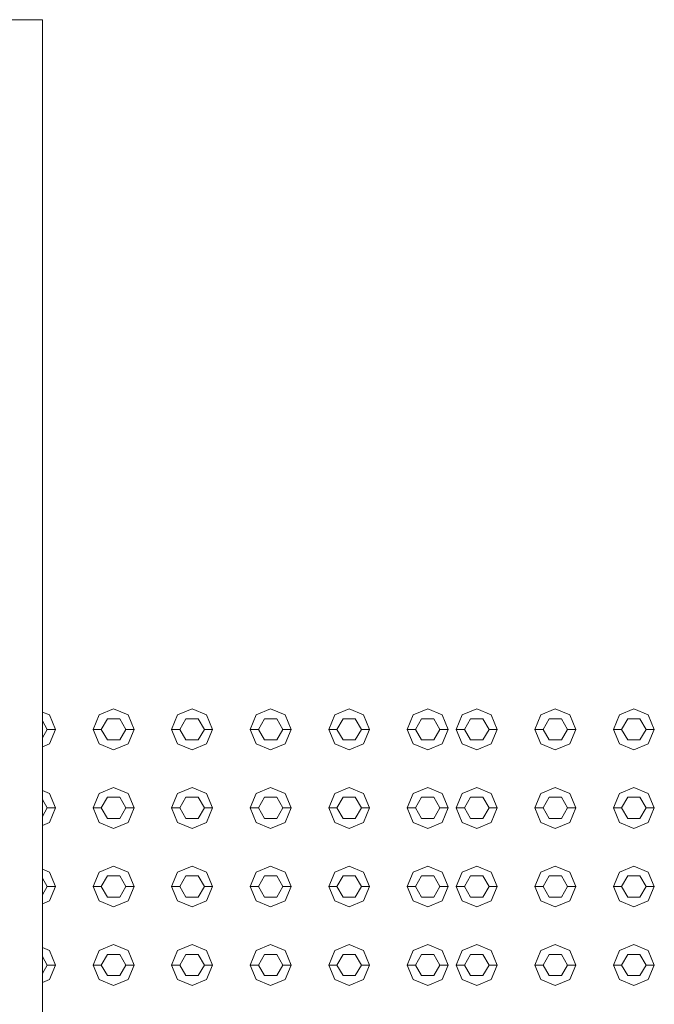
# Model space of a CAD drawing. Header units: millimetres. Extents: x 321 to 585, y -277 to 9.
# Tile 955 of 1056: x 354.052 to 354.828, y -9.416 to -8.212. Entities that reach past the tile are written whole.
import ezdxf

# ---------------------------------------------------------------- set-up
doc = ezdxf.new("R2010")
doc.units = ezdxf.units.MM
doc.header["$MEASUREMENT"] = 0
doc.layers.add('IFC-Elemento construtivo genérico-Contorno', color=253, linetype='Continuous', lineweight=5)
doc.layers.add('IFC-Laje-Contorno', color=134, linetype='Continuous', lineweight=5)

msp = doc.modelspace()

# ---------------------------------------------------------------- linework, layer by layer
at = {"layer": 'IFC-Elemento construtivo genérico-Contorno', "lineweight": 5}
for p, q in [((354.0797, -9.0585), (354.0884, -9.0621)), ((354.0797, -9.0585), (354.0884, -9.0621)), ((354.149, -9.0621), (354.1667, -9.0547)), ((354.149, -9.0621), (354.1667, -9.0547)), ((354.1667, -9.0547), (354.1844, -9.0621)), ((354.1667, -9.0547), (354.1844, -9.0621)), ((354.245, -9.0621), (354.2627, -9.0547)), ((354.245, -9.0621), (354.2627, -9.0547)), ((354.2627, -9.0547), (354.2804, -9.0621)), ((354.2627, -9.0547), (354.2804, -9.0621)), ((354.341, -9.0621), (354.3587, -9.0547)), ((354.341, -9.0621), (354.3587, -9.0547)), ((354.3587, -9.0547), (354.3764, -9.0621)), ((354.3587, -9.0547), (354.3764, -9.0621)), ((354.437, -9.0621), (354.4547, -9.0547)), ((354.437, -9.0621), (354.4547, -9.0547)), ((354.4547, -9.0547), (354.4724, -9.0621)), ((354.4547, -9.0547), (354.4724, -9.0621)), ((354.533, -9.0621), (354.5507, -9.0547)), ((354.533, -9.0621), (354.5507, -9.0547)), ((354.5507, -9.0547), (354.5684, -9.0621)), ((354.5507, -9.0547), (354.5684, -9.0621)), ((354.593, -9.0621), (354.6107, -9.0547)), ((354.593, -9.0621), (354.6107, -9.0547)), ((354.6107, -9.0547), (354.6284, -9.0621)), ((354.6107, -9.0547), (354.6284, -9.0621)), ((354.689, -9.0621), (354.7067, -9.0547)), ((354.689, -9.0621), (354.7067, -9.0547)), ((354.7067, -9.0547), (354.7244, -9.0621)), ((354.7067, -9.0547), (354.7244, -9.0621)), ((354.785, -9.0621), (354.8027, -9.0547)), ((354.785, -9.0621), (354.8027, -9.0547)), ((354.8027, -9.0547), (354.8204, -9.0621)), ((354.8027, -9.0547), (354.8204, -9.0621)), ((354.0797, -9.0694), (354.0857, -9.0797)), ((354.0797, -9.0694), (354.0857, -9.0797)), ((354.0884, -9.0621), (354.0957, -9.0797)), ((354.0884, -9.0621), (354.0957, -9.0797)), ((354.1417, -9.0797), (354.149, -9.0621)), ((354.1417, -9.0797), (354.149, -9.0621)), ((354.1517, -9.0797), (354.1592, -9.0667)), ((354.1517, -9.0797), (354.1592, -9.0667)), ((354.1592, -9.0667), (354.1742, -9.0667)), ((354.1592, -9.0667), (354.1742, -9.0667)), ((354.1742, -9.0667), (354.1817, -9.0797)), ((354.1742, -9.0667), (354.1817, -9.0797)), ((354.1844, -9.0621), (354.1917, -9.0797)), ((354.1844, -9.0621), (354.1917, -9.0797)), ((354.2377, -9.0797), (354.245, -9.0621)), ((354.2377, -9.0797), (354.245, -9.0621)), ((354.2477, -9.0797), (354.2552, -9.0667)), ((354.2477, -9.0797), (354.2552, -9.0667)), ((354.2552, -9.0667), (354.2702, -9.0667)), ((354.2552, -9.0667), (354.2702, -9.0667)), ((354.2702, -9.0667), (354.2777, -9.0797)), ((354.2702, -9.0667), (354.2777, -9.0797)), ((354.2804, -9.0621), (354.2877, -9.0797)), ((354.2804, -9.0621), (354.2877, -9.0797)), ((354.3337, -9.0797), (354.341, -9.0621)), ((354.3337, -9.0797), (354.341, -9.0621)), ((354.3437, -9.0797), (354.3512, -9.0667)), ((354.3437, -9.0797), (354.3512, -9.0667)), ((354.3512, -9.0667), (354.3662, -9.0667)), ((354.3512, -9.0667), (354.3662, -9.0667)), ((354.3662, -9.0667), (354.3737, -9.0797)), ((354.3662, -9.0667), (354.3737, -9.0797)), ((354.3764, -9.0621), (354.3837, -9.0797)), ((354.3764, -9.0621), (354.3837, -9.0797)), ((354.4297, -9.0797), (354.437, -9.0621)), ((354.4297, -9.0797), (354.437, -9.0621)), ((354.4397, -9.0797), (354.4472, -9.0667)), ((354.4397, -9.0797), (354.4472, -9.0667)), ((354.4472, -9.0667), (354.4622, -9.0667)), ((354.4472, -9.0667), (354.4622, -9.0667)), ((354.4622, -9.0667), (354.4697, -9.0797)), ((354.4622, -9.0667), (354.4697, -9.0797)), ((354.4724, -9.0621), (354.4797, -9.0797)), ((354.4724, -9.0621), (354.4797, -9.0797)), ((354.5257, -9.0797), (354.533, -9.0621)), ((354.5257, -9.0797), (354.533, -9.0621)), ((354.5357, -9.0797), (354.5432, -9.0667)), ((354.5357, -9.0797), (354.5432, -9.0667)), ((354.5432, -9.0667), (354.5582, -9.0667)), ((354.5432, -9.0667), (354.5582, -9.0667)), ((354.5582, -9.0667), (354.5657, -9.0797)), ((354.5582, -9.0667), (354.5657, -9.0797)), ((354.5684, -9.0621), (354.5757, -9.0797)), ((354.5684, -9.0621), (354.5757, -9.0797)), ((354.5857, -9.0797), (354.593, -9.0621)), ((354.5857, -9.0797), (354.593, -9.0621)), ((354.5957, -9.0797), (354.6032, -9.0667)), ((354.5957, -9.0797), (354.6032, -9.0667)), ((354.6032, -9.0667), (354.6182, -9.0667)), ((354.6032, -9.0667), (354.6182, -9.0667)), ((354.6182, -9.0667), (354.6257, -9.0797)), ((354.6182, -9.0667), (354.6257, -9.0797)), ((354.6284, -9.0621), (354.6357, -9.0797)), ((354.6284, -9.0621), (354.6357, -9.0797)), ((354.6817, -9.0797), (354.689, -9.0621)), ((354.6817, -9.0797), (354.689, -9.0621)), ((354.6917, -9.0797), (354.6992, -9.0667)), ((354.6917, -9.0797), (354.6992, -9.0667)), ((354.6992, -9.0667), (354.7142, -9.0667)), ((354.6992, -9.0667), (354.7142, -9.0667)), ((354.7142, -9.0667), (354.7217, -9.0797)), ((354.7142, -9.0667), (354.7217, -9.0797)), ((354.7244, -9.0621), (354.7317, -9.0797)), ((354.7244, -9.0621), (354.7317, -9.0797)), ((354.7777, -9.0797), (354.785, -9.0621)), ((354.7777, -9.0797), (354.785, -9.0621)), ((354.7877, -9.0797), (354.7952, -9.0667)), ((354.7877, -9.0797), (354.7952, -9.0667)), ((354.7952, -9.0667), (354.8102, -9.0667)), ((354.7952, -9.0667), (354.8102, -9.0667)), ((354.8102, -9.0667), (354.8177, -9.0797)), ((354.8102, -9.0667), (354.8177, -9.0797)), ((354.8204, -9.0621), (354.8277, -9.0797)), ((354.8204, -9.0621), (354.8277, -9.0797)), ((354.0797, -9.0901), (354.0857, -9.0797)), ((354.0797, -9.0901), (354.0857, -9.0797)), ((354.0857, -9.0797), (354.0957, -9.0797)), ((354.0857, -9.0797), (354.0957, -9.0797)), ((354.0884, -9.0974), (354.0957, -9.0797)), ((354.0884, -9.0974), (354.0957, -9.0797)), ((354.1417, -9.0797), (354.1517, -9.0797)), ((354.1417, -9.0797), (354.149, -9.0974)), ((354.1417, -9.0797), (354.1517, -9.0797)), ((354.1417, -9.0797), (354.149, -9.0974)), ((354.1517, -9.0797), (354.1592, -9.0927)), ((354.1517, -9.0797), (354.1592, -9.0927)), ((354.1742, -9.0927), (354.1817, -9.0797)), ((354.1742, -9.0927), (354.1817, -9.0797)), ((354.1817, -9.0797), (354.1917, -9.0797)), ((354.1817, -9.0797), (354.1917, -9.0797)), ((354.1844, -9.0974), (354.1917, -9.0797)), ((354.1844, -9.0974), (354.1917, -9.0797)), ((354.2377, -9.0797), (354.2477, -9.0797)), ((354.2377, -9.0797), (354.245, -9.0974)), ((354.2377, -9.0797), (354.2477, -9.0797)), ((354.2377, -9.0797), (354.245, -9.0974)), ((354.2477, -9.0797), (354.2552, -9.0927)), ((354.2477, -9.0797), (354.2552, -9.0927)), ((354.2702, -9.0927), (354.2777, -9.0797)), ((354.2702, -9.0927), (354.2777, -9.0797)), ((354.2777, -9.0797), (354.2877, -9.0797)), ((354.2777, -9.0797), (354.2877, -9.0797)), ((354.2804, -9.0974), (354.2877, -9.0797)), ((354.2804, -9.0974), (354.2877, -9.0797)), ((354.3337, -9.0797), (354.3437, -9.0797)), ((354.3337, -9.0797), (354.341, -9.0974)), ((354.3337, -9.0797), (354.3437, -9.0797)), ((354.3337, -9.0797), (354.341, -9.0974)), ((354.3437, -9.0797), (354.3512, -9.0927)), ((354.3437, -9.0797), (354.3512, -9.0927)), ((354.3662, -9.0927), (354.3737, -9.0797)), ((354.3662, -9.0927), (354.3737, -9.0797)), ((354.3737, -9.0797), (354.3837, -9.0797)), ((354.3737, -9.0797), (354.3837, -9.0797)), ((354.3764, -9.0974), (354.3837, -9.0797)), ((354.3764, -9.0974), (354.3837, -9.0797)), ((354.4297, -9.0797), (354.4397, -9.0797)), ((354.4297, -9.0797), (354.437, -9.0974)), ((354.4297, -9.0797), (354.4397, -9.0797)), ((354.4297, -9.0797), (354.437, -9.0974)), ((354.4397, -9.0797), (354.4472, -9.0927)), ((354.4397, -9.0797), (354.4472, -9.0927)), ((354.4622, -9.0927), (354.4697, -9.0797)), ((354.4622, -9.0927), (354.4697, -9.0797)), ((354.4697, -9.0797), (354.4797, -9.0797)), ((354.4697, -9.0797), (354.4797, -9.0797)), ((354.4724, -9.0974), (354.4797, -9.0797)), ((354.4724, -9.0974), (354.4797, -9.0797)), ((354.5257, -9.0797), (354.5357, -9.0797)), ((354.5257, -9.0797), (354.533, -9.0974)), ((354.5257, -9.0797), (354.5357, -9.0797)), ((354.5257, -9.0797), (354.533, -9.0974)), ((354.5357, -9.0797), (354.5432, -9.0927)), ((354.5357, -9.0797), (354.5432, -9.0927)), ((354.5582, -9.0927), (354.5657, -9.0797)), ((354.5582, -9.0927), (354.5657, -9.0797)), ((354.5657, -9.0797), (354.5757, -9.0797)), ((354.5657, -9.0797), (354.5757, -9.0797)), ((354.5684, -9.0974), (354.5757, -9.0797)), ((354.5684, -9.0974), (354.5757, -9.0797)), ((354.5857, -9.0797), (354.5957, -9.0797)), ((354.5857, -9.0797), (354.593, -9.0974)), ((354.5857, -9.0797), (354.5957, -9.0797)), ((354.5857, -9.0797), (354.593, -9.0974)), ((354.5957, -9.0797), (354.6032, -9.0927)), ((354.5957, -9.0797), (354.6032, -9.0927)), ((354.6182, -9.0927), (354.6257, -9.0797)), ((354.6182, -9.0927), (354.6257, -9.0797)), ((354.6257, -9.0797), (354.6357, -9.0797)), ((354.6257, -9.0797), (354.6357, -9.0797)), ((354.6284, -9.0974), (354.6357, -9.0797)), ((354.6284, -9.0974), (354.6357, -9.0797)), ((354.6817, -9.0797), (354.6917, -9.0797)), ((354.6817, -9.0797), (354.689, -9.0974)), ((354.6817, -9.0797), (354.6917, -9.0797)), ((354.6817, -9.0797), (354.689, -9.0974)), ((354.6917, -9.0797), (354.6992, -9.0927)), ((354.6917, -9.0797), (354.6992, -9.0927)), ((354.7142, -9.0927), (354.7217, -9.0797)), ((354.7142, -9.0927), (354.7217, -9.0797)), ((354.7217, -9.0797), (354.7317, -9.0797)), ((354.7217, -9.0797), (354.7317, -9.0797)), ((354.7244, -9.0974), (354.7317, -9.0797)), ((354.7244, -9.0974), (354.7317, -9.0797)), ((354.7777, -9.0797), (354.7877, -9.0797)), ((354.7777, -9.0797), (354.785, -9.0974)), ((354.7777, -9.0797), (354.7877, -9.0797)), ((354.7777, -9.0797), (354.785, -9.0974)), ((354.7877, -9.0797), (354.7952, -9.0927)), ((354.7877, -9.0797), (354.7952, -9.0927)), ((354.8102, -9.0927), (354.8177, -9.0797)), ((354.8102, -9.0927), (354.8177, -9.0797)), ((354.8177, -9.0797), (354.8277, -9.0797)), ((354.8177, -9.0797), (354.8277, -9.0797)), ((354.8204, -9.0974), (354.8277, -9.0797)), ((354.8204, -9.0974), (354.8277, -9.0797)), ((354.0797, -9.101), (354.0884, -9.0974)), ((354.0797, -9.101), (354.0884, -9.0974)), ((354.149, -9.0974), (354.1667, -9.1047)), ((354.149, -9.0974), (354.1667, -9.1047)), ((354.1592, -9.0927), (354.1742, -9.0927)), ((354.1592, -9.0927), (354.1742, -9.0927)), ((354.1667, -9.1047), (354.1844, -9.0974)), ((354.1667, -9.1047), (354.1844, -9.0974)), ((354.245, -9.0974), (354.2627, -9.1047)), ((354.245, -9.0974), (354.2627, -9.1047)), ((354.2552, -9.0927), (354.2702, -9.0927)), ((354.2552, -9.0927), (354.2702, -9.0927)), ((354.2627, -9.1047), (354.2804, -9.0974)), ((354.2627, -9.1047), (354.2804, -9.0974)), ((354.341, -9.0974), (354.3587, -9.1047)), ((354.341, -9.0974), (354.3587, -9.1047)), ((354.3512, -9.0927), (354.3662, -9.0927)), ((354.3512, -9.0927), (354.3662, -9.0927)), ((354.3587, -9.1047), (354.3764, -9.0974)), ((354.3587, -9.1047), (354.3764, -9.0974)), ((354.437, -9.0974), (354.4547, -9.1047)), ((354.437, -9.0974), (354.4547, -9.1047)), ((354.4472, -9.0927), (354.4622, -9.0927)), ((354.4472, -9.0927), (354.4622, -9.0927)), ((354.4547, -9.1047), (354.4724, -9.0974)), ((354.4547, -9.1047), (354.4724, -9.0974)), ((354.533, -9.0974), (354.5507, -9.1047)), ((354.533, -9.0974), (354.5507, -9.1047)), ((354.5432, -9.0927), (354.5582, -9.0927)), ((354.5432, -9.0927), (354.5582, -9.0927)), ((354.5507, -9.1047), (354.5684, -9.0974)), ((354.5507, -9.1047), (354.5684, -9.0974)), ((354.593, -9.0974), (354.6107, -9.1047)), ((354.593, -9.0974), (354.6107, -9.1047)), ((354.6032, -9.0927), (354.6182, -9.0927)), ((354.6032, -9.0927), (354.6182, -9.0927)), ((354.6107, -9.1047), (354.6284, -9.0974)), ((354.6107, -9.1047), (354.6284, -9.0974)), ((354.689, -9.0974), (354.7067, -9.1047)), ((354.689, -9.0974), (354.7067, -9.1047)), ((354.6992, -9.0927), (354.7142, -9.0927)), ((354.6992, -9.0927), (354.7142, -9.0927)), ((354.7067, -9.1047), (354.7244, -9.0974)), ((354.7067, -9.1047), (354.7244, -9.0974)), ((354.785, -9.0974), (354.8027, -9.1047)), ((354.785, -9.0974), (354.8027, -9.1047)), ((354.7952, -9.0927), (354.8102, -9.0927)), ((354.7952, -9.0927), (354.8102, -9.0927)), ((354.8027, -9.1047), (354.8204, -9.0974)), ((354.8027, -9.1047), (354.8204, -9.0974)), ((354.0797, -9.1545), (354.0884, -9.1581)), ((354.0797, -9.1545), (354.0884, -9.1581)), ((354.149, -9.1581), (354.1667, -9.1507)), ((354.149, -9.1581), (354.1667, -9.1507)), ((354.1667, -9.1507), (354.1844, -9.1581)), ((354.1667, -9.1507), (354.1844, -9.1581)), ((354.245, -9.1581), (354.2627, -9.1507)), ((354.245, -9.1581), (354.2627, -9.1507)), ((354.2627, -9.1507), (354.2804, -9.1581)), ((354.2627, -9.1507), (354.2804, -9.1581)), ((354.341, -9.1581), (354.3587, -9.1507)), ((354.341, -9.1581), (354.3587, -9.1507)), ((354.3587, -9.1507), (354.3764, -9.1581)), ((354.3587, -9.1507), (354.3764, -9.1581)), ((354.437, -9.1581), (354.4547, -9.1507)), ((354.437, -9.1581), (354.4547, -9.1507)), ((354.4547, -9.1507), (354.4724, -9.1581)), ((354.4547, -9.1507), (354.4724, -9.1581)), ((354.533, -9.1581), (354.5507, -9.1507)), ((354.533, -9.1581), (354.5507, -9.1507)), ((354.5507, -9.1507), (354.5684, -9.1581)), ((354.5507, -9.1507), (354.5684, -9.1581)), ((354.593, -9.1581), (354.6107, -9.1507)), ((354.593, -9.1581), (354.6107, -9.1507)), ((354.6107, -9.1507), (354.6284, -9.1581)), ((354.6107, -9.1507), (354.6284, -9.1581)), ((354.689, -9.1581), (354.7067, -9.1507)), ((354.689, -9.1581), (354.7067, -9.1507)), ((354.7067, -9.1507), (354.7244, -9.1581)), ((354.7067, -9.1507), (354.7244, -9.1581)), ((354.785, -9.1581), (354.8027, -9.1507)), ((354.785, -9.1581), (354.8027, -9.1507)), ((354.8027, -9.1507), (354.8204, -9.1581)), ((354.8027, -9.1507), (354.8204, -9.1581)), ((354.0797, -9.1654), (354.0857, -9.1757)), ((354.0797, -9.1654), (354.0857, -9.1757)), ((354.0884, -9.1581), (354.0957, -9.1757)), ((354.0884, -9.1581), (354.0957, -9.1757)), ((354.1417, -9.1757), (354.149, -9.1581)), ((354.1417, -9.1757), (354.149, -9.1581)), ((354.1517, -9.1757), (354.1592, -9.1627)), ((354.1517, -9.1757), (354.1592, -9.1627)), ((354.1592, -9.1627), (354.1742, -9.1627)), ((354.1592, -9.1627), (354.1742, -9.1627)), ((354.1742, -9.1627), (354.1817, -9.1757)), ((354.1742, -9.1627), (354.1817, -9.1757)), ((354.1844, -9.1581), (354.1917, -9.1757)), ((354.1844, -9.1581), (354.1917, -9.1757)), ((354.2377, -9.1757), (354.245, -9.1581)), ((354.2377, -9.1757), (354.245, -9.1581)), ((354.2477, -9.1757), (354.2552, -9.1627)), ((354.2477, -9.1757), (354.2552, -9.1627)), ((354.2552, -9.1627), (354.2702, -9.1627)), ((354.2552, -9.1627), (354.2702, -9.1627)), ((354.2702, -9.1627), (354.2777, -9.1757)), ((354.2702, -9.1627), (354.2777, -9.1757)), ((354.2804, -9.1581), (354.2877, -9.1757)), ((354.2804, -9.1581), (354.2877, -9.1757)), ((354.3337, -9.1757), (354.341, -9.1581)), ((354.3337, -9.1757), (354.341, -9.1581)), ((354.3437, -9.1757), (354.3512, -9.1627)), ((354.3437, -9.1757), (354.3512, -9.1627)), ((354.3512, -9.1627), (354.3662, -9.1627)), ((354.3512, -9.1627), (354.3662, -9.1627)), ((354.3662, -9.1627), (354.3737, -9.1757)), ((354.3662, -9.1627), (354.3737, -9.1757)), ((354.3764, -9.1581), (354.3837, -9.1757)), ((354.3764, -9.1581), (354.3837, -9.1757)), ((354.4297, -9.1757), (354.437, -9.1581)), ((354.4297, -9.1757), (354.437, -9.1581)), ((354.4397, -9.1757), (354.4472, -9.1627)), ((354.4397, -9.1757), (354.4472, -9.1627)), ((354.4472, -9.1627), (354.4622, -9.1627)), ((354.4472, -9.1627), (354.4622, -9.1627)), ((354.4622, -9.1627), (354.4697, -9.1757)), ((354.4622, -9.1627), (354.4697, -9.1757)), ((354.4724, -9.1581), (354.4797, -9.1757)), ((354.4724, -9.1581), (354.4797, -9.1757)), ((354.5257, -9.1757), (354.533, -9.1581)), ((354.5257, -9.1757), (354.533, -9.1581)), ((354.5357, -9.1757), (354.5432, -9.1627)), ((354.5357, -9.1757), (354.5432, -9.1627)), ((354.5432, -9.1627), (354.5582, -9.1627)), ((354.5432, -9.1627), (354.5582, -9.1627)), ((354.5582, -9.1627), (354.5657, -9.1757)), ((354.5582, -9.1627), (354.5657, -9.1757)), ((354.5684, -9.1581), (354.5757, -9.1757)), ((354.5684, -9.1581), (354.5757, -9.1757)), ((354.5857, -9.1757), (354.593, -9.1581)), ((354.5857, -9.1757), (354.593, -9.1581)), ((354.5957, -9.1757), (354.6032, -9.1627)), ((354.5957, -9.1757), (354.6032, -9.1627)), ((354.6032, -9.1627), (354.6182, -9.1627)), ((354.6032, -9.1627), (354.6182, -9.1627)), ((354.6182, -9.1627), (354.6257, -9.1757)), ((354.6182, -9.1627), (354.6257, -9.1757)), ((354.6284, -9.1581), (354.6357, -9.1757)), ((354.6284, -9.1581), (354.6357, -9.1757)), ((354.6817, -9.1757), (354.689, -9.1581)), ((354.6817, -9.1757), (354.689, -9.1581)), ((354.6917, -9.1757), (354.6992, -9.1627)), ((354.6917, -9.1757), (354.6992, -9.1627)), ((354.6992, -9.1627), (354.7142, -9.1627)), ((354.6992, -9.1627), (354.7142, -9.1627)), ((354.7142, -9.1627), (354.7217, -9.1757)), ((354.7142, -9.1627), (354.7217, -9.1757)), ((354.7244, -9.1581), (354.7317, -9.1757)), ((354.7244, -9.1581), (354.7317, -9.1757)), ((354.7777, -9.1757), (354.785, -9.1581)), ((354.7777, -9.1757), (354.785, -9.1581)), ((354.7877, -9.1757), (354.7952, -9.1627)), ((354.7877, -9.1757), (354.7952, -9.1627)), ((354.7952, -9.1627), (354.8102, -9.1627)), ((354.7952, -9.1627), (354.8102, -9.1627)), ((354.8102, -9.1627), (354.8177, -9.1757)), ((354.8102, -9.1627), (354.8177, -9.1757)), ((354.8204, -9.1581), (354.8277, -9.1757)), ((354.8204, -9.1581), (354.8277, -9.1757)), ((354.0797, -9.1861), (354.0857, -9.1757)), ((354.0797, -9.1861), (354.0857, -9.1757)), ((354.0857, -9.1757), (354.0957, -9.1757)), ((354.0857, -9.1757), (354.0957, -9.1757)), ((354.0884, -9.1934), (354.0957, -9.1757)), ((354.0884, -9.1934), (354.0957, -9.1757)), ((354.1417, -9.1757), (354.1517, -9.1757)), ((354.1417, -9.1757), (354.149, -9.1934)), ((354.1417, -9.1757), (354.1517, -9.1757)), ((354.1417, -9.1757), (354.149, -9.1934)), ((354.1517, -9.1757), (354.1592, -9.1887)), ((354.1517, -9.1757), (354.1592, -9.1887)), ((354.1742, -9.1887), (354.1817, -9.1757)), ((354.1742, -9.1887), (354.1817, -9.1757)), ((354.1817, -9.1757), (354.1917, -9.1757)), ((354.1817, -9.1757), (354.1917, -9.1757)), ((354.1844, -9.1934), (354.1917, -9.1757)), ((354.1844, -9.1934), (354.1917, -9.1757)), ((354.2377, -9.1757), (354.2477, -9.1757)), ((354.2377, -9.1757), (354.245, -9.1934)), ((354.2377, -9.1757), (354.2477, -9.1757)), ((354.2377, -9.1757), (354.245, -9.1934)), ((354.2477, -9.1757), (354.2552, -9.1887)), ((354.2477, -9.1757), (354.2552, -9.1887)), ((354.2702, -9.1887), (354.2777, -9.1757)), ((354.2702, -9.1887), (354.2777, -9.1757)), ((354.2777, -9.1757), (354.2877, -9.1757)), ((354.2777, -9.1757), (354.2877, -9.1757)), ((354.2804, -9.1934), (354.2877, -9.1757)), ((354.2804, -9.1934), (354.2877, -9.1757)), ((354.3337, -9.1757), (354.3437, -9.1757)), ((354.3337, -9.1757), (354.341, -9.1934)), ((354.3337, -9.1757), (354.3437, -9.1757)), ((354.3337, -9.1757), (354.341, -9.1934)), ((354.3437, -9.1757), (354.3512, -9.1887)), ((354.3437, -9.1757), (354.3512, -9.1887)), ((354.3662, -9.1887), (354.3737, -9.1757)), ((354.3662, -9.1887), (354.3737, -9.1757)), ((354.3737, -9.1757), (354.3837, -9.1757)), ((354.3737, -9.1757), (354.3837, -9.1757)), ((354.3764, -9.1934), (354.3837, -9.1757)), ((354.3764, -9.1934), (354.3837, -9.1757)), ((354.4297, -9.1757), (354.4397, -9.1757)), ((354.4297, -9.1757), (354.437, -9.1934)), ((354.4297, -9.1757), (354.4397, -9.1757)), ((354.4297, -9.1757), (354.437, -9.1934)), ((354.4397, -9.1757), (354.4472, -9.1887)), ((354.4397, -9.1757), (354.4472, -9.1887)), ((354.4622, -9.1887), (354.4697, -9.1757)), ((354.4622, -9.1887), (354.4697, -9.1757)), ((354.4697, -9.1757), (354.4797, -9.1757)), ((354.4697, -9.1757), (354.4797, -9.1757)), ((354.4724, -9.1934), (354.4797, -9.1757)), ((354.4724, -9.1934), (354.4797, -9.1757)), ((354.5257, -9.1757), (354.5357, -9.1757)), ((354.5257, -9.1757), (354.533, -9.1934)), ((354.5257, -9.1757), (354.5357, -9.1757)), ((354.5257, -9.1757), (354.533, -9.1934)), ((354.5357, -9.1757), (354.5432, -9.1887)), ((354.5357, -9.1757), (354.5432, -9.1887)), ((354.5582, -9.1887), (354.5657, -9.1757)), ((354.5582, -9.1887), (354.5657, -9.1757)), ((354.5657, -9.1757), (354.5757, -9.1757)), ((354.5657, -9.1757), (354.5757, -9.1757)), ((354.5684, -9.1934), (354.5757, -9.1757)), ((354.5684, -9.1934), (354.5757, -9.1757)), ((354.5857, -9.1757), (354.5957, -9.1757)), ((354.5857, -9.1757), (354.593, -9.1934)), ((354.5857, -9.1757), (354.5957, -9.1757)), ((354.5857, -9.1757), (354.593, -9.1934)), ((354.5957, -9.1757), (354.6032, -9.1887)), ((354.5957, -9.1757), (354.6032, -9.1887)), ((354.6182, -9.1887), (354.6257, -9.1757)), ((354.6182, -9.1887), (354.6257, -9.1757)), ((354.6257, -9.1757), (354.6357, -9.1757)), ((354.6257, -9.1757), (354.6357, -9.1757)), ((354.6284, -9.1934), (354.6357, -9.1757)), ((354.6284, -9.1934), (354.6357, -9.1757)), ((354.6817, -9.1757), (354.6917, -9.1757)), ((354.6817, -9.1757), (354.689, -9.1934)), ((354.6817, -9.1757), (354.6917, -9.1757)), ((354.6817, -9.1757), (354.689, -9.1934)), ((354.6917, -9.1757), (354.6992, -9.1887)), ((354.6917, -9.1757), (354.6992, -9.1887)), ((354.7142, -9.1887), (354.7217, -9.1757)), ((354.7142, -9.1887), (354.7217, -9.1757)), ((354.7217, -9.1757), (354.7317, -9.1757)), ((354.7217, -9.1757), (354.7317, -9.1757)), ((354.7244, -9.1934), (354.7317, -9.1757)), ((354.7244, -9.1934), (354.7317, -9.1757)), ((354.7777, -9.1757), (354.7877, -9.1757)), ((354.7777, -9.1757), (354.785, -9.1934)), ((354.7777, -9.1757), (354.7877, -9.1757)), ((354.7777, -9.1757), (354.785, -9.1934)), ((354.7877, -9.1757), (354.7952, -9.1887)), ((354.7877, -9.1757), (354.7952, -9.1887)), ((354.8102, -9.1887), (354.8177, -9.1757)), ((354.8102, -9.1887), (354.8177, -9.1757)), ((354.8177, -9.1757), (354.8277, -9.1757)), ((354.8177, -9.1757), (354.8277, -9.1757)), ((354.8204, -9.1934), (354.8277, -9.1757)), ((354.8204, -9.1934), (354.8277, -9.1757)), ((354.0797, -9.197), (354.0884, -9.1934)), ((354.0797, -9.197), (354.0884, -9.1934)), ((354.149, -9.1934), (354.1667, -9.2007)), ((354.149, -9.1934), (354.1667, -9.2007)), ((354.1592, -9.1887), (354.1742, -9.1887)), ((354.1592, -9.1887), (354.1742, -9.1887)), ((354.1667, -9.2007), (354.1844, -9.1934)), ((354.1667, -9.2007), (354.1844, -9.1934)), ((354.245, -9.1934), (354.2627, -9.2007)), ((354.245, -9.1934), (354.2627, -9.2007)), ((354.2552, -9.1887), (354.2702, -9.1887)), ((354.2552, -9.1887), (354.2702, -9.1887)), ((354.2627, -9.2007), (354.2804, -9.1934)), ((354.2627, -9.2007), (354.2804, -9.1934)), ((354.341, -9.1934), (354.3587, -9.2007)), ((354.341, -9.1934), (354.3587, -9.2007)), ((354.3512, -9.1887), (354.3662, -9.1887)), ((354.3512, -9.1887), (354.3662, -9.1887)), ((354.3587, -9.2007), (354.3764, -9.1934)), ((354.3587, -9.2007), (354.3764, -9.1934)), ((354.437, -9.1934), (354.4547, -9.2007)), ((354.437, -9.1934), (354.4547, -9.2007)), ((354.4472, -9.1887), (354.4622, -9.1887)), ((354.4472, -9.1887), (354.4622, -9.1887)), ((354.4547, -9.2007), (354.4724, -9.1934)), ((354.4547, -9.2007), (354.4724, -9.1934)), ((354.533, -9.1934), (354.5507, -9.2007)), ((354.533, -9.1934), (354.5507, -9.2007)), ((354.5432, -9.1887), (354.5582, -9.1887)), ((354.5432, -9.1887), (354.5582, -9.1887)), ((354.5507, -9.2007), (354.5684, -9.1934)), ((354.5507, -9.2007), (354.5684, -9.1934)), ((354.593, -9.1934), (354.6107, -9.2007)), ((354.593, -9.1934), (354.6107, -9.2007)), ((354.6032, -9.1887), (354.6182, -9.1887)), ((354.6032, -9.1887), (354.6182, -9.1887)), ((354.6107, -9.2007), (354.6284, -9.1934)), ((354.6107, -9.2007), (354.6284, -9.1934)), ((354.689, -9.1934), (354.7067, -9.2007)), ((354.689, -9.1934), (354.7067, -9.2007)), ((354.6992, -9.1887), (354.7142, -9.1887)), ((354.6992, -9.1887), (354.7142, -9.1887)), ((354.7067, -9.2007), (354.7244, -9.1934)), ((354.7067, -9.2007), (354.7244, -9.1934)), ((354.785, -9.1934), (354.8027, -9.2007)), ((354.785, -9.1934), (354.8027, -9.2007)), ((354.7952, -9.1887), (354.8102, -9.1887)), ((354.7952, -9.1887), (354.8102, -9.1887)), ((354.8027, -9.2007), (354.8204, -9.1934)), ((354.8027, -9.2007), (354.8204, -9.1934)), ((354.0797, -9.2505), (354.0884, -9.2541)), ((354.0797, -9.2505), (354.0884, -9.2541)), ((354.149, -9.2541), (354.1667, -9.2467)), ((354.149, -9.2541), (354.1667, -9.2467)), ((354.1667, -9.2467), (354.1844, -9.2541)), ((354.1667, -9.2467), (354.1844, -9.2541)), ((354.245, -9.2541), (354.2627, -9.2467)), ((354.245, -9.2541), (354.2627, -9.2467)), ((354.2627, -9.2467), (354.2804, -9.2541)), ((354.2627, -9.2467), (354.2804, -9.2541)), ((354.341, -9.2541), (354.3587, -9.2467)), ((354.341, -9.2541), (354.3587, -9.2467)), ((354.3587, -9.2467), (354.3764, -9.2541)), ((354.3587, -9.2467), (354.3764, -9.2541)), ((354.437, -9.2541), (354.4547, -9.2467)), ((354.437, -9.2541), (354.4547, -9.2467)), ((354.4547, -9.2467), (354.4724, -9.2541)), ((354.4547, -9.2467), (354.4724, -9.2541)), ((354.533, -9.2541), (354.5507, -9.2467)), ((354.533, -9.2541), (354.5507, -9.2467)), ((354.5507, -9.2467), (354.5684, -9.2541)), ((354.5507, -9.2467), (354.5684, -9.2541)), ((354.593, -9.2541), (354.6107, -9.2467)), ((354.593, -9.2541), (354.6107, -9.2467)), ((354.6107, -9.2467), (354.6284, -9.2541)), ((354.6107, -9.2467), (354.6284, -9.2541)), ((354.689, -9.2541), (354.7067, -9.2467)), ((354.689, -9.2541), (354.7067, -9.2467)), ((354.7067, -9.2467), (354.7244, -9.2541)), ((354.7067, -9.2467), (354.7244, -9.2541)), ((354.785, -9.2541), (354.8027, -9.2467)), ((354.785, -9.2541), (354.8027, -9.2467)), ((354.8027, -9.2467), (354.8204, -9.2541)), ((354.8027, -9.2467), (354.8204, -9.2541)), ((354.0797, -9.2614), (354.0857, -9.2717)), ((354.0797, -9.2614), (354.0857, -9.2717)), ((354.0884, -9.2541), (354.0957, -9.2717)), ((354.0884, -9.2541), (354.0957, -9.2717)), ((354.1417, -9.2717), (354.149, -9.2541)), ((354.1417, -9.2717), (354.149, -9.2541)), ((354.1517, -9.2717), (354.1592, -9.2587)), ((354.1517, -9.2717), (354.1592, -9.2587)), ((354.1592, -9.2587), (354.1742, -9.2587)), ((354.1592, -9.2587), (354.1742, -9.2587)), ((354.1742, -9.2587), (354.1817, -9.2717)), ((354.1742, -9.2587), (354.1817, -9.2717)), ((354.1844, -9.2541), (354.1917, -9.2717)), ((354.1844, -9.2541), (354.1917, -9.2717)), ((354.2377, -9.2717), (354.245, -9.2541)), ((354.2377, -9.2717), (354.245, -9.2541)), ((354.2477, -9.2717), (354.2552, -9.2587)), ((354.2477, -9.2717), (354.2552, -9.2587)), ((354.2552, -9.2587), (354.2702, -9.2587)), ((354.2552, -9.2587), (354.2702, -9.2587)), ((354.2702, -9.2587), (354.2777, -9.2717)), ((354.2702, -9.2587), (354.2777, -9.2717)), ((354.2804, -9.2541), (354.2877, -9.2717)), ((354.2804, -9.2541), (354.2877, -9.2717)), ((354.3337, -9.2717), (354.341, -9.2541)), ((354.3337, -9.2717), (354.341, -9.2541)), ((354.3437, -9.2717), (354.3512, -9.2587)), ((354.3437, -9.2717), (354.3512, -9.2587)), ((354.3512, -9.2587), (354.3662, -9.2587)), ((354.3512, -9.2587), (354.3662, -9.2587)), ((354.3662, -9.2587), (354.3737, -9.2717)), ((354.3662, -9.2587), (354.3737, -9.2717)), ((354.3764, -9.2541), (354.3837, -9.2717)), ((354.3764, -9.2541), (354.3837, -9.2717)), ((354.4297, -9.2717), (354.437, -9.2541)), ((354.4297, -9.2717), (354.437, -9.2541)), ((354.4397, -9.2717), (354.4472, -9.2587)), ((354.4397, -9.2717), (354.4472, -9.2587)), ((354.4472, -9.2587), (354.4622, -9.2587)), ((354.4472, -9.2587), (354.4622, -9.2587)), ((354.4622, -9.2587), (354.4697, -9.2717)), ((354.4622, -9.2587), (354.4697, -9.2717)), ((354.4724, -9.2541), (354.4797, -9.2717)), ((354.4724, -9.2541), (354.4797, -9.2717)), ((354.5257, -9.2717), (354.533, -9.2541)), ((354.5257, -9.2717), (354.533, -9.2541)), ((354.5357, -9.2717), (354.5432, -9.2587)), ((354.5357, -9.2717), (354.5432, -9.2587)), ((354.5432, -9.2587), (354.5582, -9.2587)), ((354.5432, -9.2587), (354.5582, -9.2587)), ((354.5582, -9.2587), (354.5657, -9.2717)), ((354.5582, -9.2587), (354.5657, -9.2717)), ((354.5684, -9.2541), (354.5757, -9.2717)), ((354.5684, -9.2541), (354.5757, -9.2717)), ((354.5857, -9.2717), (354.593, -9.2541)), ((354.5857, -9.2717), (354.593, -9.2541)), ((354.5957, -9.2717), (354.6032, -9.2587)), ((354.5957, -9.2717), (354.6032, -9.2587)), ((354.6032, -9.2587), (354.6182, -9.2587)), ((354.6032, -9.2587), (354.6182, -9.2587)), ((354.6182, -9.2587), (354.6257, -9.2717)), ((354.6182, -9.2587), (354.6257, -9.2717)), ((354.6284, -9.2541), (354.6357, -9.2717)), ((354.6284, -9.2541), (354.6357, -9.2717)), ((354.6817, -9.2717), (354.689, -9.2541)), ((354.6817, -9.2717), (354.689, -9.2541)), ((354.6917, -9.2717), (354.6992, -9.2587)), ((354.6917, -9.2717), (354.6992, -9.2587)), ((354.6992, -9.2587), (354.7142, -9.2587)), ((354.6992, -9.2587), (354.7142, -9.2587)), ((354.7142, -9.2587), (354.7217, -9.2717)), ((354.7142, -9.2587), (354.7217, -9.2717)), ((354.7244, -9.2541), (354.7317, -9.2717)), ((354.7244, -9.2541), (354.7317, -9.2717)), ((354.7777, -9.2717), (354.785, -9.2541)), ((354.7777, -9.2717), (354.785, -9.2541)), ((354.7877, -9.2717), (354.7952, -9.2587)), ((354.7877, -9.2717), (354.7952, -9.2587)), ((354.7952, -9.2587), (354.8102, -9.2587)), ((354.7952, -9.2587), (354.8102, -9.2587)), ((354.8102, -9.2587), (354.8177, -9.2717)), ((354.8102, -9.2587), (354.8177, -9.2717)), ((354.8204, -9.2541), (354.8277, -9.2717)), ((354.8204, -9.2541), (354.8277, -9.2717)), ((354.0797, -9.2821), (354.0857, -9.2717)), ((354.0797, -9.2821), (354.0857, -9.2717)), ((354.0857, -9.2717), (354.0957, -9.2717)), ((354.0857, -9.2717), (354.0957, -9.2717)), ((354.0884, -9.2894), (354.0957, -9.2717)), ((354.0884, -9.2894), (354.0957, -9.2717)), ((354.1417, -9.2717), (354.1517, -9.2717)), ((354.1417, -9.2717), (354.149, -9.2894)), ((354.1417, -9.2717), (354.1517, -9.2717)), ((354.1417, -9.2717), (354.149, -9.2894)), ((354.1517, -9.2717), (354.1592, -9.2847)), ((354.1517, -9.2717), (354.1592, -9.2847)), ((354.1742, -9.2847), (354.1817, -9.2717)), ((354.1742, -9.2847), (354.1817, -9.2717)), ((354.1817, -9.2717), (354.1917, -9.2717)), ((354.1817, -9.2717), (354.1917, -9.2717)), ((354.1844, -9.2894), (354.1917, -9.2717)), ((354.1844, -9.2894), (354.1917, -9.2717)), ((354.2377, -9.2717), (354.2477, -9.2717)), ((354.2377, -9.2717), (354.245, -9.2894)), ((354.2377, -9.2717), (354.2477, -9.2717)), ((354.2377, -9.2717), (354.245, -9.2894)), ((354.2477, -9.2717), (354.2552, -9.2847)), ((354.2477, -9.2717), (354.2552, -9.2847)), ((354.2702, -9.2847), (354.2777, -9.2717)), ((354.2702, -9.2847), (354.2777, -9.2717)), ((354.2777, -9.2717), (354.2877, -9.2717)), ((354.2777, -9.2717), (354.2877, -9.2717)), ((354.2804, -9.2894), (354.2877, -9.2717)), ((354.2804, -9.2894), (354.2877, -9.2717)), ((354.3337, -9.2717), (354.3437, -9.2717)), ((354.3337, -9.2717), (354.341, -9.2894)), ((354.3337, -9.2717), (354.3437, -9.2717)), ((354.3337, -9.2717), (354.341, -9.2894)), ((354.3437, -9.2717), (354.3512, -9.2847)), ((354.3437, -9.2717), (354.3512, -9.2847)), ((354.3662, -9.2847), (354.3737, -9.2717)), ((354.3662, -9.2847), (354.3737, -9.2717)), ((354.3737, -9.2717), (354.3837, -9.2717)), ((354.3737, -9.2717), (354.3837, -9.2717)), ((354.3764, -9.2894), (354.3837, -9.2717)), ((354.3764, -9.2894), (354.3837, -9.2717)), ((354.4297, -9.2717), (354.4397, -9.2717)), ((354.4297, -9.2717), (354.437, -9.2894)), ((354.4297, -9.2717), (354.4397, -9.2717)), ((354.4297, -9.2717), (354.437, -9.2894)), ((354.4397, -9.2717), (354.4472, -9.2847)), ((354.4397, -9.2717), (354.4472, -9.2847)), ((354.4622, -9.2847), (354.4697, -9.2717)), ((354.4622, -9.2847), (354.4697, -9.2717)), ((354.4697, -9.2717), (354.4797, -9.2717)), ((354.4697, -9.2717), (354.4797, -9.2717)), ((354.4724, -9.2894), (354.4797, -9.2717)), ((354.4724, -9.2894), (354.4797, -9.2717)), ((354.5257, -9.2717), (354.5357, -9.2717)), ((354.5257, -9.2717), (354.533, -9.2894)), ((354.5257, -9.2717), (354.5357, -9.2717)), ((354.5257, -9.2717), (354.533, -9.2894)), ((354.5357, -9.2717), (354.5432, -9.2847)), ((354.5357, -9.2717), (354.5432, -9.2847)), ((354.5582, -9.2847), (354.5657, -9.2717)), ((354.5582, -9.2847), (354.5657, -9.2717)), ((354.5657, -9.2717), (354.5757, -9.2717)), ((354.5657, -9.2717), (354.5757, -9.2717)), ((354.5684, -9.2894), (354.5757, -9.2717)), ((354.5684, -9.2894), (354.5757, -9.2717)), ((354.5857, -9.2717), (354.5957, -9.2717)), ((354.5857, -9.2717), (354.593, -9.2894)), ((354.5857, -9.2717), (354.5957, -9.2717)), ((354.5857, -9.2717), (354.593, -9.2894)), ((354.5957, -9.2717), (354.6032, -9.2847)), ((354.5957, -9.2717), (354.6032, -9.2847)), ((354.6182, -9.2847), (354.6257, -9.2717)), ((354.6182, -9.2847), (354.6257, -9.2717)), ((354.6257, -9.2717), (354.6357, -9.2717)), ((354.6257, -9.2717), (354.6357, -9.2717)), ((354.6284, -9.2894), (354.6357, -9.2717)), ((354.6284, -9.2894), (354.6357, -9.2717)), ((354.6817, -9.2717), (354.6917, -9.2717)), ((354.6817, -9.2717), (354.689, -9.2894)), ((354.6817, -9.2717), (354.6917, -9.2717)), ((354.6817, -9.2717), (354.689, -9.2894)), ((354.6917, -9.2717), (354.6992, -9.2847)), ((354.6917, -9.2717), (354.6992, -9.2847)), ((354.7142, -9.2847), (354.7217, -9.2717)), ((354.7142, -9.2847), (354.7217, -9.2717)), ((354.7217, -9.2717), (354.7317, -9.2717)), ((354.7217, -9.2717), (354.7317, -9.2717)), ((354.7244, -9.2894), (354.7317, -9.2717)), ((354.7244, -9.2894), (354.7317, -9.2717)), ((354.7777, -9.2717), (354.7877, -9.2717)), ((354.7777, -9.2717), (354.785, -9.2894)), ((354.7777, -9.2717), (354.7877, -9.2717)), ((354.7777, -9.2717), (354.785, -9.2894)), ((354.7877, -9.2717), (354.7952, -9.2847)), ((354.7877, -9.2717), (354.7952, -9.2847)), ((354.8102, -9.2847), (354.8177, -9.2717)), ((354.8102, -9.2847), (354.8177, -9.2717)), ((354.8177, -9.2717), (354.8277, -9.2717)), ((354.8177, -9.2717), (354.8277, -9.2717)), ((354.8204, -9.2894), (354.8277, -9.2717)), ((354.8204, -9.2894), (354.8277, -9.2717)), ((354.0797, -9.293), (354.0884, -9.2894)), ((354.0797, -9.293), (354.0884, -9.2894)), ((354.149, -9.2894), (354.1667, -9.2967)), ((354.149, -9.2894), (354.1667, -9.2967)), ((354.1592, -9.2847), (354.1742, -9.2847)), ((354.1592, -9.2847), (354.1742, -9.2847)), ((354.1667, -9.2967), (354.1844, -9.2894)), ((354.1667, -9.2967), (354.1844, -9.2894)), ((354.245, -9.2894), (354.2627, -9.2967)), ((354.245, -9.2894), (354.2627, -9.2967)), ((354.2552, -9.2847), (354.2702, -9.2847)), ((354.2552, -9.2847), (354.2702, -9.2847)), ((354.2627, -9.2967), (354.2804, -9.2894)), ((354.2627, -9.2967), (354.2804, -9.2894)), ((354.341, -9.2894), (354.3587, -9.2967)), ((354.341, -9.2894), (354.3587, -9.2967)), ((354.3512, -9.2847), (354.3662, -9.2847)), ((354.3512, -9.2847), (354.3662, -9.2847)), ((354.3587, -9.2967), (354.3764, -9.2894)), ((354.3587, -9.2967), (354.3764, -9.2894)), ((354.437, -9.2894), (354.4547, -9.2967)), ((354.437, -9.2894), (354.4547, -9.2967)), ((354.4472, -9.2847), (354.4622, -9.2847)), ((354.4472, -9.2847), (354.4622, -9.2847)), ((354.4547, -9.2967), (354.4724, -9.2894)), ((354.4547, -9.2967), (354.4724, -9.2894)), ((354.533, -9.2894), (354.5507, -9.2967)), ((354.533, -9.2894), (354.5507, -9.2967)), ((354.5432, -9.2847), (354.5582, -9.2847)), ((354.5432, -9.2847), (354.5582, -9.2847)), ((354.5507, -9.2967), (354.5684, -9.2894)), ((354.5507, -9.2967), (354.5684, -9.2894)), ((354.593, -9.2894), (354.6107, -9.2967)), ((354.593, -9.2894), (354.6107, -9.2967)), ((354.6032, -9.2847), (354.6182, -9.2847)), ((354.6032, -9.2847), (354.6182, -9.2847)), ((354.6107, -9.2967), (354.6284, -9.2894)), ((354.6107, -9.2967), (354.6284, -9.2894)), ((354.689, -9.2894), (354.7067, -9.2967)), ((354.689, -9.2894), (354.7067, -9.2967)), ((354.6992, -9.2847), (354.7142, -9.2847)), ((354.6992, -9.2847), (354.7142, -9.2847)), ((354.7067, -9.2967), (354.7244, -9.2894)), ((354.7067, -9.2967), (354.7244, -9.2894)), ((354.785, -9.2894), (354.8027, -9.2967)), ((354.785, -9.2894), (354.8027, -9.2967)), ((354.7952, -9.2847), (354.8102, -9.2847)), ((354.7952, -9.2847), (354.8102, -9.2847)), ((354.8027, -9.2967), (354.8204, -9.2894)), ((354.8027, -9.2967), (354.8204, -9.2894)), ((354.0797, -9.3465), (354.0884, -9.3501)), ((354.0797, -9.3465), (354.0884, -9.3501)), ((354.0884, -9.3501), (354.0957, -9.3677)), ((354.0884, -9.3501), (354.0957, -9.3677)), ((354.1417, -9.3677), (354.149, -9.3501)), ((354.1417, -9.3677), (354.149, -9.3501)), ((354.149, -9.3501), (354.1667, -9.3427)), ((354.149, -9.3501), (354.1667, -9.3427)), ((354.1667, -9.3427), (354.1844, -9.3501)), ((354.1667, -9.3427), (354.1844, -9.3501)), ((354.1844, -9.3501), (354.1917, -9.3677)), ((354.1844, -9.3501), (354.1917, -9.3677)), ((354.2377, -9.3677), (354.245, -9.3501)), ((354.2377, -9.3677), (354.245, -9.3501)), ((354.245, -9.3501), (354.2627, -9.3427)), ((354.245, -9.3501), (354.2627, -9.3427)), ((354.2627, -9.3427), (354.2804, -9.3501)), ((354.2627, -9.3427), (354.2804, -9.3501)), ((354.2804, -9.3501), (354.2877, -9.3677)), ((354.2804, -9.3501), (354.2877, -9.3677)), ((354.3337, -9.3677), (354.341, -9.3501)), ((354.3337, -9.3677), (354.341, -9.3501)), ((354.341, -9.3501), (354.3587, -9.3427)), ((354.341, -9.3501), (354.3587, -9.3427)), ((354.3587, -9.3427), (354.3764, -9.3501)), ((354.3587, -9.3427), (354.3764, -9.3501)), ((354.3764, -9.3501), (354.3837, -9.3677)), ((354.3764, -9.3501), (354.3837, -9.3677)), ((354.4297, -9.3677), (354.437, -9.3501)), ((354.4297, -9.3677), (354.437, -9.3501)), ((354.437, -9.3501), (354.4547, -9.3427)), ((354.437, -9.3501), (354.4547, -9.3427)), ((354.4547, -9.3427), (354.4724, -9.3501)), ((354.4547, -9.3427), (354.4724, -9.3501)), ((354.4724, -9.3501), (354.4797, -9.3677)), ((354.4724, -9.3501), (354.4797, -9.3677)), ((354.5257, -9.3677), (354.533, -9.3501)), ((354.5257, -9.3677), (354.533, -9.3501)), ((354.533, -9.3501), (354.5507, -9.3427)), ((354.533, -9.3501), (354.5507, -9.3427)), ((354.5507, -9.3427), (354.5684, -9.3501)), ((354.5507, -9.3427), (354.5684, -9.3501)), ((354.5684, -9.3501), (354.5757, -9.3677)), ((354.5684, -9.3501), (354.5757, -9.3677)), ((354.5857, -9.3677), (354.593, -9.3501)), ((354.5857, -9.3677), (354.593, -9.3501)), ((354.593, -9.3501), (354.6107, -9.3427)), ((354.593, -9.3501), (354.6107, -9.3427)), ((354.6107, -9.3427), (354.6284, -9.3501)), ((354.6107, -9.3427), (354.6284, -9.3501)), ((354.6284, -9.3501), (354.6357, -9.3677)), ((354.6284, -9.3501), (354.6357, -9.3677)), ((354.6817, -9.3677), (354.689, -9.3501)), ((354.6817, -9.3677), (354.689, -9.3501)), ((354.689, -9.3501), (354.7067, -9.3427)), ((354.689, -9.3501), (354.7067, -9.3427)), ((354.7067, -9.3427), (354.7244, -9.3501)), ((354.7067, -9.3427), (354.7244, -9.3501)), ((354.7244, -9.3501), (354.7317, -9.3677)), ((354.7244, -9.3501), (354.7317, -9.3677)), ((354.7777, -9.3677), (354.785, -9.3501)), ((354.7777, -9.3677), (354.785, -9.3501)), ((354.785, -9.3501), (354.8027, -9.3427)), ((354.785, -9.3501), (354.8027, -9.3427)), ((354.8027, -9.3427), (354.8204, -9.3501)), ((354.8027, -9.3427), (354.8204, -9.3501)), ((354.8204, -9.3501), (354.8277, -9.3677)), ((354.8204, -9.3501), (354.8277, -9.3677)), ((354.0797, -9.3574), (354.0857, -9.3677)), ((354.0797, -9.3574), (354.0857, -9.3677)), ((354.1517, -9.3677), (354.1592, -9.3547)), ((354.1517, -9.3677), (354.1592, -9.3547)), ((354.1592, -9.3547), (354.1742, -9.3547)), ((354.1592, -9.3547), (354.1742, -9.3547)), ((354.1742, -9.3547), (354.1817, -9.3677)), ((354.1742, -9.3547), (354.1817, -9.3677)), ((354.2477, -9.3677), (354.2552, -9.3547)), ((354.2477, -9.3677), (354.2552, -9.3547)), ((354.2552, -9.3547), (354.2702, -9.3547)), ((354.2552, -9.3547), (354.2702, -9.3547)), ((354.2702, -9.3547), (354.2777, -9.3677)), ((354.2702, -9.3547), (354.2777, -9.3677)), ((354.3437, -9.3677), (354.3512, -9.3547)), ((354.3437, -9.3677), (354.3512, -9.3547)), ((354.3512, -9.3547), (354.3662, -9.3547)), ((354.3512, -9.3547), (354.3662, -9.3547)), ((354.3662, -9.3547), (354.3737, -9.3677)), ((354.3662, -9.3547), (354.3737, -9.3677)), ((354.4397, -9.3677), (354.4472, -9.3547)), ((354.4397, -9.3677), (354.4472, -9.3547)), ((354.4472, -9.3547), (354.4622, -9.3547)), ((354.4472, -9.3547), (354.4622, -9.3547)), ((354.4622, -9.3547), (354.4697, -9.3677)), ((354.4622, -9.3547), (354.4697, -9.3677)), ((354.5357, -9.3677), (354.5432, -9.3547)), ((354.5357, -9.3677), (354.5432, -9.3547)), ((354.5432, -9.3547), (354.5582, -9.3547)), ((354.5432, -9.3547), (354.5582, -9.3547)), ((354.5582, -9.3547), (354.5657, -9.3677)), ((354.5582, -9.3547), (354.5657, -9.3677)), ((354.5957, -9.3677), (354.6032, -9.3547)), ((354.5957, -9.3677), (354.6032, -9.3547)), ((354.6032, -9.3547), (354.6182, -9.3547)), ((354.6032, -9.3547), (354.6182, -9.3547)), ((354.6182, -9.3547), (354.6257, -9.3677)), ((354.6182, -9.3547), (354.6257, -9.3677)), ((354.6917, -9.3677), (354.6992, -9.3547)), ((354.6917, -9.3677), (354.6992, -9.3547)), ((354.6992, -9.3547), (354.7142, -9.3547)), ((354.6992, -9.3547), (354.7142, -9.3547)), ((354.7142, -9.3547), (354.7217, -9.3677)), ((354.7142, -9.3547), (354.7217, -9.3677)), ((354.7877, -9.3677), (354.7952, -9.3547)), ((354.7877, -9.3677), (354.7952, -9.3547)), ((354.7952, -9.3547), (354.8102, -9.3547)), ((354.7952, -9.3547), (354.8102, -9.3547)), ((354.8102, -9.3547), (354.8177, -9.3677)), ((354.8102, -9.3547), (354.8177, -9.3677)), ((354.0797, -9.3781), (354.0857, -9.3677)), ((354.0797, -9.3781), (354.0857, -9.3677)), ((354.0857, -9.3677), (354.0957, -9.3677)), ((354.0857, -9.3677), (354.0957, -9.3677)), ((354.0884, -9.3854), (354.0957, -9.3677)), ((354.0884, -9.3854), (354.0957, -9.3677)), ((354.1417, -9.3677), (354.1517, -9.3677)), ((354.1417, -9.3677), (354.149, -9.3854)), ((354.1417, -9.3677), (354.1517, -9.3677)), ((354.1417, -9.3677), (354.149, -9.3854)), ((354.1517, -9.3677), (354.1592, -9.3807)), ((354.1517, -9.3677), (354.1592, -9.3807)), ((354.1742, -9.3807), (354.1817, -9.3677)), ((354.1742, -9.3807), (354.1817, -9.3677)), ((354.1817, -9.3677), (354.1917, -9.3677)), ((354.1817, -9.3677), (354.1917, -9.3677)), ((354.1844, -9.3854), (354.1917, -9.3677)), ((354.1844, -9.3854), (354.1917, -9.3677)), ((354.2377, -9.3677), (354.2477, -9.3677)), ((354.2377, -9.3677), (354.245, -9.3854)), ((354.2377, -9.3677), (354.2477, -9.3677)), ((354.2377, -9.3677), (354.245, -9.3854)), ((354.2477, -9.3677), (354.2552, -9.3807)), ((354.2477, -9.3677), (354.2552, -9.3807)), ((354.2702, -9.3807), (354.2777, -9.3677)), ((354.2702, -9.3807), (354.2777, -9.3677)), ((354.2777, -9.3677), (354.2877, -9.3677)), ((354.2777, -9.3677), (354.2877, -9.3677)), ((354.2804, -9.3854), (354.2877, -9.3677)), ((354.2804, -9.3854), (354.2877, -9.3677)), ((354.3337, -9.3677), (354.3437, -9.3677)), ((354.3337, -9.3677), (354.341, -9.3854)), ((354.3337, -9.3677), (354.3437, -9.3677)), ((354.3337, -9.3677), (354.341, -9.3854)), ((354.3437, -9.3677), (354.3512, -9.3807)), ((354.3437, -9.3677), (354.3512, -9.3807)), ((354.3662, -9.3807), (354.3737, -9.3677)), ((354.3662, -9.3807), (354.3737, -9.3677)), ((354.3737, -9.3677), (354.3837, -9.3677)), ((354.3737, -9.3677), (354.3837, -9.3677)), ((354.3764, -9.3854), (354.3837, -9.3677)), ((354.3764, -9.3854), (354.3837, -9.3677)), ((354.4297, -9.3677), (354.4397, -9.3677)), ((354.4297, -9.3677), (354.437, -9.3854)), ((354.4297, -9.3677), (354.4397, -9.3677)), ((354.4297, -9.3677), (354.437, -9.3854)), ((354.4397, -9.3677), (354.4472, -9.3807)), ((354.4397, -9.3677), (354.4472, -9.3807)), ((354.4622, -9.3807), (354.4697, -9.3677)), ((354.4622, -9.3807), (354.4697, -9.3677)), ((354.4697, -9.3677), (354.4797, -9.3677)), ((354.4697, -9.3677), (354.4797, -9.3677)), ((354.4724, -9.3854), (354.4797, -9.3677)), ((354.4724, -9.3854), (354.4797, -9.3677)), ((354.5257, -9.3677), (354.5357, -9.3677)), ((354.5257, -9.3677), (354.533, -9.3854)), ((354.5257, -9.3677), (354.5357, -9.3677)), ((354.5257, -9.3677), (354.533, -9.3854)), ((354.5357, -9.3677), (354.5432, -9.3807)), ((354.5357, -9.3677), (354.5432, -9.3807)), ((354.5582, -9.3807), (354.5657, -9.3677)), ((354.5582, -9.3807), (354.5657, -9.3677)), ((354.5657, -9.3677), (354.5757, -9.3677)), ((354.5657, -9.3677), (354.5757, -9.3677)), ((354.5684, -9.3854), (354.5757, -9.3677)), ((354.5684, -9.3854), (354.5757, -9.3677)), ((354.5857, -9.3677), (354.5957, -9.3677)), ((354.5857, -9.3677), (354.593, -9.3854)), ((354.5857, -9.3677), (354.5957, -9.3677)), ((354.5857, -9.3677), (354.593, -9.3854)), ((354.5957, -9.3677), (354.6032, -9.3807)), ((354.5957, -9.3677), (354.6032, -9.3807)), ((354.6182, -9.3807), (354.6257, -9.3677)), ((354.6182, -9.3807), (354.6257, -9.3677)), ((354.6257, -9.3677), (354.6357, -9.3677)), ((354.6257, -9.3677), (354.6357, -9.3677)), ((354.6284, -9.3854), (354.6357, -9.3677)), ((354.6284, -9.3854), (354.6357, -9.3677)), ((354.6817, -9.3677), (354.6917, -9.3677)), ((354.6817, -9.3677), (354.689, -9.3854)), ((354.6817, -9.3677), (354.6917, -9.3677)), ((354.6817, -9.3677), (354.689, -9.3854)), ((354.6917, -9.3677), (354.6992, -9.3807)), ((354.6917, -9.3677), (354.6992, -9.3807)), ((354.7142, -9.3807), (354.7217, -9.3677)), ((354.7142, -9.3807), (354.7217, -9.3677)), ((354.7217, -9.3677), (354.7317, -9.3677)), ((354.7217, -9.3677), (354.7317, -9.3677)), ((354.7244, -9.3854), (354.7317, -9.3677)), ((354.7244, -9.3854), (354.7317, -9.3677)), ((354.7777, -9.3677), (354.7877, -9.3677)), ((354.7777, -9.3677), (354.785, -9.3854)), ((354.7777, -9.3677), (354.7877, -9.3677)), ((354.7777, -9.3677), (354.785, -9.3854)), ((354.7877, -9.3677), (354.7952, -9.3807)), ((354.7877, -9.3677), (354.7952, -9.3807)), ((354.8102, -9.3807), (354.8177, -9.3677)), ((354.8102, -9.3807), (354.8177, -9.3677)), ((354.8177, -9.3677), (354.8277, -9.3677)), ((354.8177, -9.3677), (354.8277, -9.3677)), ((354.8204, -9.3854), (354.8277, -9.3677)), ((354.8204, -9.3854), (354.8277, -9.3677)), ((354.0797, -9.389), (354.0884, -9.3854)), ((354.0797, -9.389), (354.0884, -9.3854)), ((354.149, -9.3854), (354.1667, -9.3927)), ((354.149, -9.3854), (354.1667, -9.3927)), ((354.1592, -9.3807), (354.1742, -9.3807)), ((354.1592, -9.3807), (354.1742, -9.3807)), ((354.1667, -9.3927), (354.1844, -9.3854)), ((354.1667, -9.3927), (354.1844, -9.3854)), ((354.245, -9.3854), (354.2627, -9.3927)), ((354.245, -9.3854), (354.2627, -9.3927)), ((354.2552, -9.3807), (354.2702, -9.3807)), ((354.2552, -9.3807), (354.2702, -9.3807)), ((354.2627, -9.3927), (354.2804, -9.3854)), ((354.2627, -9.3927), (354.2804, -9.3854)), ((354.341, -9.3854), (354.3587, -9.3927)), ((354.341, -9.3854), (354.3587, -9.3927)), ((354.3512, -9.3807), (354.3662, -9.3807)), ((354.3512, -9.3807), (354.3662, -9.3807)), ((354.3587, -9.3927), (354.3764, -9.3854)), ((354.3587, -9.3927), (354.3764, -9.3854)), ((354.437, -9.3854), (354.4547, -9.3927)), ((354.437, -9.3854), (354.4547, -9.3927)), ((354.4472, -9.3807), (354.4622, -9.3807)), ((354.4472, -9.3807), (354.4622, -9.3807)), ((354.4547, -9.3927), (354.4724, -9.3854)), ((354.4547, -9.3927), (354.4724, -9.3854)), ((354.533, -9.3854), (354.5507, -9.3927)), ((354.533, -9.3854), (354.5507, -9.3927)), ((354.5432, -9.3807), (354.5582, -9.3807)), ((354.5432, -9.3807), (354.5582, -9.3807)), ((354.5507, -9.3927), (354.5684, -9.3854)), ((354.5507, -9.3927), (354.5684, -9.3854)), ((354.593, -9.3854), (354.6107, -9.3927)), ((354.593, -9.3854), (354.6107, -9.3927)), ((354.6032, -9.3807), (354.6182, -9.3807)), ((354.6032, -9.3807), (354.6182, -9.3807)), ((354.6107, -9.3927), (354.6284, -9.3854)), ((354.6107, -9.3927), (354.6284, -9.3854)), ((354.689, -9.3854), (354.7067, -9.3927)), ((354.689, -9.3854), (354.7067, -9.3927)), ((354.6992, -9.3807), (354.7142, -9.3807)), ((354.6992, -9.3807), (354.7142, -9.3807)), ((354.7067, -9.3927), (354.7244, -9.3854)), ((354.7067, -9.3927), (354.7244, -9.3854)), ((354.785, -9.3854), (354.8027, -9.3927)), ((354.785, -9.3854), (354.8027, -9.3927)), ((354.7952, -9.3807), (354.8102, -9.3807)), ((354.7952, -9.3807), (354.8102, -9.3807)), ((354.8027, -9.3927), (354.8204, -9.3854)), ((354.8027, -9.3927), (354.8204, -9.3854))]:
    msp.add_line(p, q, dxfattribs=at)
at = {"layer": 'IFC-Laje-Contorno', "color": 7, "lineweight": 5}
for p in [(352.8797, -8.2124), (352.8797, -8.2124), (354.0797, -11.4061), (354.0797, -10.9661)]:
    msp.add_line(p, (354.0797, -8.2124), dxfattribs=at)

doc.saveas('drawing.dxf')
